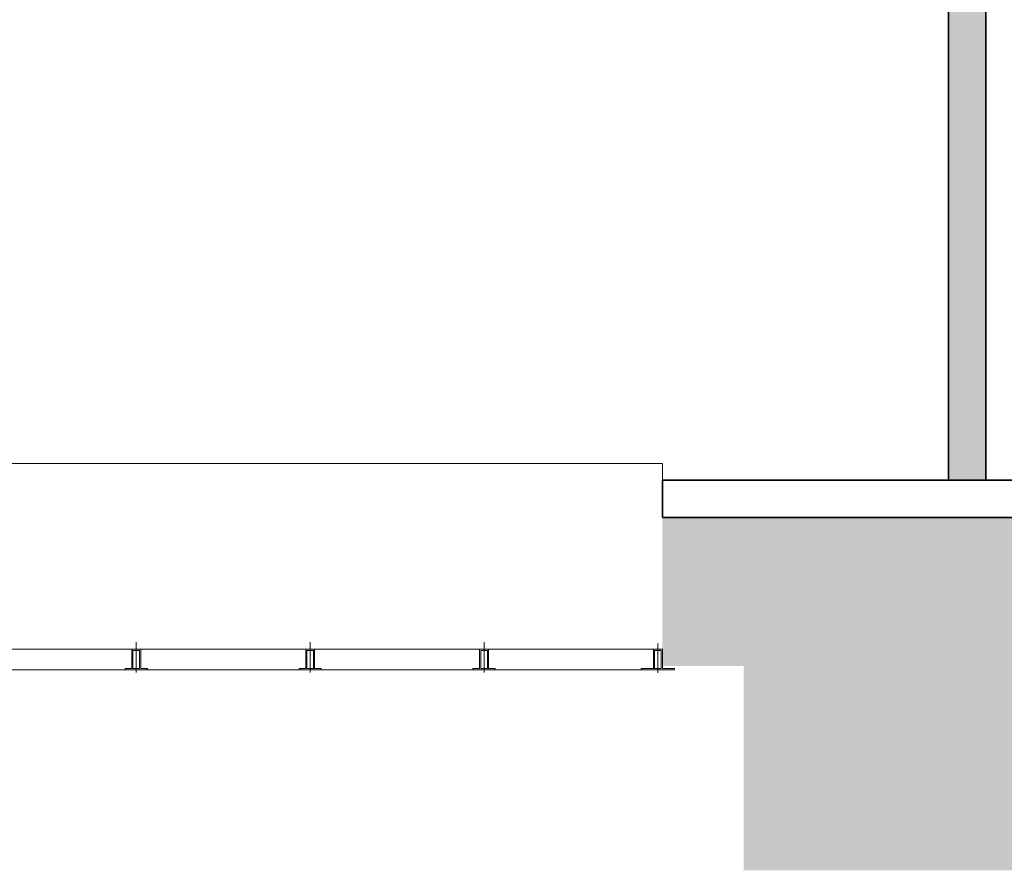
# Model space of a CAD drawing. Header units: millimetres. Extents: x -13022 to 1371524, y -38729 to 632593.
# Tile 295 of 381: x 685721 to 688370, y 571833 to 574123. Entities that reach past the tile are written whole.
import ezdxf

# ---------------------------------------------------------------- set-up
doc = ezdxf.new("R2010")
doc.units = ezdxf.units.MM
doc.header["$LTSCALE"] = 35
for name, color, linetype, lineweight in [('A LIJN 2', 2, 'Continuous', 35), ('A LIJN 5', 5, 'Continuous', 13), ('A LIJN 9', 252, 'Continuous', 18)]:
    doc.layers.add(name, color=color, linetype=linetype, lineweight=lineweight)

msp = doc.modelspace()

# ---------------------------------------------------------------- hatches: boundary and pattern name
at = {"layer": 'A LIJN 2'}
msp.add_hatch(color=256, dxfattribs=at).paths.add_polyline_path([(687450.148, 572382.862), (687450.148, 572782.862), (688520.148, 572782.862), (688520.148, 572132.862), (691207.145, 572132.862), (691207.145, 572132.862), (691307.143, 572132.862), (691307.143, 571832.863), (687669.135, 571832.863), (687669.135, 572382.862)])
at = {"layer": 'A LIJN 9', "ltscale": 0.1}
h = msp.add_hatch(color=256, dxfattribs=at)
h.dxf.hatch_style = 1
h.paths.add_polyline_path([(688320.147, 577424.762), (688220.149, 577424.762), (688220.149, 577274.862), (685776.149, 577274.862), (685776.149, 577174.862), (688220.149, 577174.862), (688220.149, 572882.862), (688320.147, 572882.862)])

# ---------------------------------------------------------------- linework, layer by layer
at = {"layer": 'A LIJN 2'}
for p, q in [((688320.147, 577424.762), (688320.147, 572882.862)), ((688220.149, 572882.862), (688220.149, 577174.862)), ((687450.148, 572882.862), (688520.148, 572882.862)), ((687450.148, 572782.862), (687450.148, 572882.862)), ((688320.147, 572882.862), (688220.149, 572882.862)), ((687450.148, 572782.862), (688520.148, 572782.862))]:
    msp.add_line(p, q, dxfattribs=at)
at = {"layer": 'A LIJN 5', "linetype": 'Continuous'}
for p, q in [((685555.148, 572927.862), (687450.148, 572927.862)), ((687450.148, 572927.862), (687450.148, 572882.862)), ((685579.15, 572427.862), (686490.653, 572427.862)), ((686034.9, 572365.436), (686034.9, 572447.305)), ((686502.646, 572365.436), (686502.646, 572447.305)), ((686514.647, 572427.862), (686958.396, 572427.862)), ((686970.397, 572365.436), (686970.397, 572447.305)), ((686982.398, 572427.862), (687426.146, 572427.862)), ((687438.147, 572443.126), (687438.147, 572364.647)), ((685612.147, 572372.862), (686472.648, 572372.862)), ((686940.398, 572372.862), (686532.653, 572372.862)), ((687408.149, 572372.862), (687000.396, 572372.862))]:
    msp.add_line(p, q, dxfattribs=at)
for points, invisible_edges in [([(686022.906, 572427.862), (686022.906, 572375.862), (686025.905, 572424.862)], 14), ([(686046.901, 572427.862), (686022.906, 572427.862), (686025.905, 572424.862)], 14), ([(686025.905, 572375.862), (686025.905, 572424.862), (686022.906, 572375.862)], 14), ([(686043.902, 572424.862), (686046.901, 572427.862), (686025.905, 572424.862)], 3), ([(686043.902, 572424.862), (686046.901, 572375.862), (686046.901, 572427.862)], 13), ([(686043.902, 572424.862), (686043.902, 572375.862), (686046.901, 572375.862)], 14), ([(686490.653, 572427.862), (686490.653, 572375.862), (686493.651, 572424.862)], 14), ([(686511.649, 572424.862), (686490.653, 572427.862), (686493.651, 572424.862)], 3), ([(686514.647, 572427.862), (686490.653, 572427.862), (686511.649, 572424.862)], 14), ([(686490.653, 572375.862), (686493.651, 572375.862), (686493.651, 572424.862)], 13), ([(686514.647, 572375.862), (686514.647, 572427.862), (686511.649, 572424.862)], 14), ([(686511.649, 572424.862), (686511.649, 572375.862), (686514.647, 572375.862)], 14), ([(686961.402, 572424.862), (686958.396, 572427.862), (686958.396, 572375.862)], 13), ([(686982.398, 572427.862), (686958.396, 572427.862), (686961.402, 572424.862)], 14), ([(686961.402, 572375.862), (686961.402, 572424.862), (686958.396, 572375.862)], 14), ([(686982.398, 572427.862), (686961.402, 572424.862), (686979.4, 572424.862)], 13), ([(686982.398, 572375.862), (686982.398, 572427.862), (686979.4, 572424.862)], 14), ([(686982.398, 572375.862), (686979.4, 572424.862), (686979.4, 572375.862)], 13), ([(687450.148, 572427.862), (687426.146, 572427.862), (687429.152, 572424.862)], 14), ([(687426.146, 572427.862), (687426.146, 572375.862), (687429.152, 572424.862)], 14), ([(687426.146, 572375.862), (687429.152, 572375.862), (687429.152, 572424.862)], 13), ([(687450.148, 572427.862), (687429.152, 572424.862), (687447.15, 572424.862)], 13), ([(687450.148, 572427.862), (687447.15, 572424.862), (687450.148, 572375.862)], 3), ([(687447.15, 572424.862), (687447.15, 572375.862), (687450.148, 572375.862)], 14), ([(686004.901, 572372.862), (686022.906, 572375.862), (686004.901, 572375.862)], 1), ([(686004.901, 572372.862), (686064.906, 572372.862), (686025.905, 572375.862)], 14), ([(686064.906, 572372.862), (686043.902, 572375.862), (686025.905, 572375.862)], 13), ([(686064.906, 572372.862), (686064.906, 572375.862), (686046.901, 572375.862)], 12), ([(686532.653, 572372.862), (686511.649, 572375.862), (686472.648, 572372.862)], 3), ([(686472.648, 572372.862), (686511.649, 572375.862), (686493.651, 572375.862)], 13), ([(686472.648, 572372.862), (686490.653, 572375.862), (686472.648, 572375.862)], 1), ([(686532.653, 572372.862), (686532.653, 572375.862), (686514.647, 572375.862)], 12), ([(686940.398, 572372.862), (686958.396, 572375.862), (686940.398, 572375.862)], 1), ([(686940.398, 572372.862), (687000.396, 572372.862), (686961.402, 572375.862)], 14), ([(686961.402, 572375.862), (687000.396, 572372.862), (686979.4, 572375.862)], 3), ([(686982.398, 572375.862), (687000.396, 572372.862), (687000.396, 572375.862)], 1), ([(687426.146, 572375.862), (687393.149, 572375.862), (687393.149, 572372.862)], 12), ([(687483.146, 572372.862), (687429.152, 572375.862), (687393.149, 572372.862)], 3), ([(687483.146, 572372.862), (687447.15, 572375.862), (687429.152, 572375.862)], 13), ([(687483.146, 572372.862), (687483.146, 572375.862), (687450.148, 572375.862)], 12)]:
    msp.add_3dface(points, dxfattribs=dict(at, invisible_edges=invisible_edges))
for points in [[(686025.905, 572375.862), (686043.902, 572375.862), (686043.902, 572424.862), (686025.905, 572424.862)], [(686493.651, 572375.862), (686511.649, 572375.862), (686511.649, 572424.862), (686493.651, 572424.862)], [(686961.402, 572375.862), (686979.4, 572375.862), (686979.4, 572424.862), (686961.402, 572424.862)]]:
    msp.add_3dface(points, dxfattribs=at)

doc.saveas('drawing.dxf')
